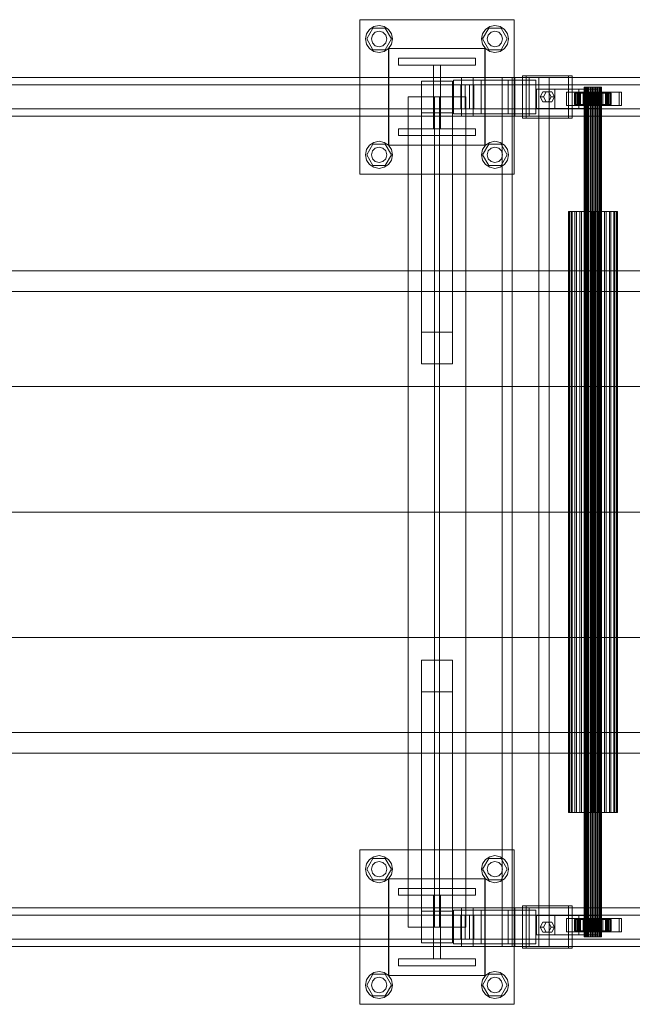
# Model space of a CAD drawing. Header units: millimetres. Extents: x -4738 to 65662, y -68080 to 6847.
# Tile 565 of 656: x 21173 to 21807, y -18510 to -17490. Entities that reach past the tile are written whole.
import ezdxf

# ---------------------------------------------------------------- set-up
doc = ezdxf.new("R2010")
doc.units = ezdxf.units.MM
doc.layers.add('superior_C02', color=7, linetype='Continuous', lineweight=0)

msp = doc.modelspace()

# ---------------------------------------------------------------- linework, layer by layer
at = {"layer": 'superior_C02'}
for p, q in [((21524.794, -17650), (21524.794, -17490)), ((21524.794, -17490), (21684.794, -17490)), ((21684.794, -17490), (21684.794, -17650)), ((21531.86, -17504.642), (21534.894, -17500.101)), ((21531.994, -17510), (21538.394, -17498.915)), ((21534.894, -17500.101), (21539.436, -17497.066)), ((21537.866, -17506), (21540.794, -17503.072)), ((21538.394, -17498.915), (21551.194, -17498.915)), ((21539.436, -17497.066), (21544.794, -17496)), ((21540.794, -17503.072), (21544.794, -17502)), ((21544.794, -17496), (21550.151, -17497.066)), ((21544.794, -17502), (21548.794, -17503.072)), ((21548.794, -17503.072), (21551.722, -17506)), ((21550.151, -17497.066), (21554.693, -17500.101)), ((21551.194, -17498.915), (21557.594, -17510)), ((21554.693, -17500.101), (21557.728, -17504.642)), ((21651.86, -17504.642), (21654.894, -17500.101)), ((21651.994, -17510), (21658.394, -17498.915)), ((21654.894, -17500.101), (21659.436, -17497.066)), ((21657.866, -17506), (21660.794, -17503.072)), ((21658.394, -17498.915), (21671.194, -17498.915)), ((21659.436, -17497.066), (21664.794, -17496)), ((21660.794, -17503.072), (21664.794, -17502)), ((21664.794, -17496), (21670.151, -17497.066)), ((21664.794, -17502), (21668.794, -17503.072)), ((21668.794, -17503.072), (21671.722, -17506)), ((21670.151, -17497.066), (21674.693, -17500.101)), ((21671.194, -17498.915), (21677.594, -17510)), ((21674.693, -17500.101), (21677.728, -17504.642)), ((21530.794, -17510), (21531.86, -17504.642)), ((21531.86, -17515.358), (21530.794, -17510)), ((21538.394, -17521.085), (21531.994, -17510)), ((21536.794, -17510), (21537.866, -17506)), ((21537.866, -17514), (21536.794, -17510)), ((21557.594, -17510), (21551.194, -17521.085)), ((21551.722, -17506), (21552.794, -17510)), ((21552.794, -17510), (21551.722, -17514)), ((21557.728, -17504.642), (21558.794, -17510)), ((21558.794, -17510), (21557.728, -17515.358)), ((21650.794, -17510), (21651.86, -17504.642)), ((21651.86, -17515.358), (21650.794, -17510)), ((21658.394, -17521.085), (21651.994, -17510)), ((21656.794, -17510), (21657.866, -17506)), ((21657.866, -17514), (21656.794, -17510)), ((21677.594, -17510), (21671.194, -17521.085)), ((21671.722, -17506), (21672.794, -17510)), ((21672.794, -17510), (21671.722, -17514)), ((21677.728, -17504.642), (21678.794, -17510)), ((21678.794, -17510), (21677.728, -17515.358)), ((21534.894, -17519.899), (21531.86, -17515.358)), ((21539.436, -17522.934), (21534.894, -17519.899)), ((21540.794, -17516.928), (21537.866, -17514)), ((21551.194, -17521.085), (21538.394, -17521.085)), ((21544.794, -17524), (21539.436, -17522.934)), ((21544.794, -17518), (21540.794, -17516.928)), ((21548.794, -17516.928), (21544.794, -17518)), ((21550.151, -17522.934), (21544.794, -17524)), ((21551.722, -17514), (21548.794, -17516.928)), ((21554.693, -17519.899), (21550.151, -17522.934)), ((21554.496, -17620), (21554.496, -17520)), ((21554.496, -17520), (21654.496, -17520)), ((21557.728, -17515.358), (21554.693, -17519.899)), ((21554.794, -17620), (21554.794, -17520)), ((21554.794, -17520), (21654.794, -17520)), ((21654.894, -17519.899), (21651.86, -17515.358)), ((21654.496, -17520), (21654.496, -17620)), ((21654.794, -17520), (21654.794, -17620)), ((21659.436, -17522.934), (21654.894, -17519.899)), ((21660.794, -17516.928), (21657.866, -17514)), ((21671.194, -17521.085), (21658.394, -17521.085)), ((21664.794, -17524), (21659.436, -17522.934)), ((21664.794, -17518), (21660.794, -17516.928)), ((21668.794, -17516.928), (21664.794, -17518)), ((21670.151, -17522.934), (21664.794, -17524)), ((21671.722, -17514), (21668.794, -17516.928)), ((21674.693, -17519.899), (21670.151, -17522.934)), ((21677.728, -17515.358), (21674.693, -17519.899)), ((21564.794, -17537), (21564.794, -17530)), ((21564.794, -17530), (21644.794, -17530)), ((21644.794, -17530), (21644.794, -17537)), ((21644.794, -17537), (21564.794, -17537)), ((21601.294, -17603), (21601.294, -17537)), ((21601.294, -17537), (21608.294, -17537)), ((21608.294, -17537), (21608.294, -17603)), ((21630.207, -17550), (20484.747, -17550)), ((20496.669, -17550), (21642.129, -17550)), ((21685.346, -17550), (20539.887, -17550)), ((20554.789, -17550), (21700.249, -17550)), ((21588.794, -17586.358), (21588.794, -17553.642)), ((21588.794, -17553.642), (21620.794, -17553.642)), ((21588.794, -17553.642), (21588.794, -17813.642)), ((21620.794, -17553.642), (21620.794, -17586.358)), ((21620.794, -17813.642), (21620.794, -17553.642)), ((21650.486, -17552.5), (21621.85, -17552.5)), ((21621.85, -17552.5), (21621.85, -17587.5)), ((21678.479, -17552.5), (21621.85, -17552.5)), ((21630.207, -17550), (21630.207, -17590)), ((21642.129, -17550), (21630.207, -17550)), ((22775.666, -17550), (21630.207, -17550)), ((21642.129, -17590), (21642.129, -17550)), ((21642.129, -17550), (22787.589, -17550)), ((21650.486, -17587.5), (21650.486, -17552.5)), ((21650.486, -17552.5), (21707.116, -17552.5)), ((21710.398, -17550), (21672.216, -17550)), ((21672.216, -17550), (21672.216, -18450)), ((21682.648, -17550), (21672.216, -17550)), ((21678.479, -17587.5), (21678.479, -17552.5)), ((21678.479, -17552.5), (21707.116, -17552.5)), ((21682.648, -18450), (21682.648, -17550)), ((21682.648, -17550), (21720.83, -17550)), ((21685.346, -17550), (21685.346, -17590)), ((21700.249, -17550), (21685.346, -17550)), ((22830.806, -17550), (21685.346, -17550)), ((21741.164, -17548), (21693.437, -17548)), ((21693.437, -17548), (21693.437, -17592)), ((21697.013, -17548), (21693.437, -17548)), ((21697.013, -17592), (21697.013, -17548)), ((21697.013, -17548), (21744.741, -17548)), ((21700.249, -17590), (21700.249, -17550)), ((21700.249, -17550), (22845.709, -17550)), ((21707.116, -17552.5), (21707.116, -17587.5)), ((21710.398, -18450), (21710.398, -17550)), ((21710.398, -17550), (21720.83, -17550)), ((21720.83, -17550), (21720.83, -18450)), ((21741.164, -17592), (21741.164, -17548)), ((21741.164, -17548), (21744.741, -17548)), ((21744.741, -17548), (21744.741, -17592)), ((21629.513, -17557.5), (20540.683, -17557.5)), ((20553.993, -17557.5), (21642.823, -17557.5)), ((21629.513, -17557.5), (21629.513, -17582.5)), ((21642.823, -17557.5), (21629.513, -17557.5)), ((21633.991, -17557.5), (21638.344, -17557.5)), ((21633.991, -17582.5), (21633.991, -17557.5)), ((22836.081, -17557.5), (21633.991, -17557.5)), ((21638.344, -17557.5), (21638.344, -17582.5)), ((21638.344, -17557.5), (22840.434, -17557.5)), ((21642.823, -17582.5), (21642.823, -17557.5)), ((21726.846, -17562), (21707.755, -17562)), ((21707.755, -17562), (21707.755, -17582)), ((21751.731, -17562), (21707.755, -17562)), ((21726.846, -17582), (21726.846, -17562)), ((21726.846, -17562), (21770.822, -17562)), ((21751.731, -17582), (21751.731, -17562)), ((21751.731, -17562), (21770.822, -17562)), ((21757.562, -17560), (21757.351, -17560)), ((21757.351, -17560), (21757.752, -17560)), ((21757.351, -18440), (21757.351, -17560)), ((21758.372, -17560), (21757.562, -17560)), ((21757.562, -18440), (21757.562, -17560)), ((21757.752, -17560), (21758.739, -17560)), ((21757.752, -18440), (21757.752, -17560)), ((21759.725, -17560), (21758.372, -17560)), ((21758.372, -18440), (21758.372, -17560)), ((21758.739, -17560), (21760.245, -17560)), ((21758.739, -18440), (21758.739, -17560)), ((21761.529, -17560), (21759.725, -17560)), ((21759.725, -18440), (21759.725, -17560)), ((21760.245, -17560), (21762.165, -17560)), ((21760.245, -18440), (21760.245, -17560)), ((21763.661, -17560), (21761.529, -17560)), ((21761.529, -18440), (21761.529, -17560)), ((21762.165, -17560), (21764.371, -17560)), ((21762.165, -18440), (21762.165, -17560)), ((21765.976, -17560), (21763.661, -17560)), ((21763.661, -18440), (21763.661, -17560)), ((21764.371, -17560), (21766.711, -17560)), ((21764.371, -18440), (21764.371, -17560)), ((21768.316, -17560), (21765.976, -17560)), ((21765.976, -18440), (21765.976, -17560)), ((21766.711, -17560), (21769.026, -17560)), ((21766.711, -18440), (21766.711, -17560)), ((21770.521, -17560), (21768.316, -17560)), ((21768.316, -18440), (21768.316, -17560)), ((21769.026, -17560), (21771.158, -17560)), ((21769.026, -18440), (21769.026, -17560)), ((21772.442, -17560), (21770.521, -17560)), ((21770.521, -18440), (21770.521, -17560)), ((21770.822, -17562), (21770.822, -17582)), ((21771.158, -17560), (21772.962, -17560)), ((21771.158, -18440), (21771.158, -17560)), ((21773.947, -17560), (21772.442, -17560)), ((21772.442, -18440), (21772.442, -17560)), ((21772.962, -17560), (21774.315, -17560)), ((21772.962, -18440), (21772.962, -17560)), ((21774.934, -17560), (21773.947, -17560)), ((21773.947, -18440), (21773.947, -17560)), ((21774.315, -17560), (21775.125, -17560)), ((21774.315, -18440), (21774.315, -17560)), ((21775.336, -17560), (21774.934, -17560)), ((21774.934, -17560), (21774.934, -18440)), ((21775.125, -17560), (21775.336, -17560)), ((21775.125, -18440), (21775.125, -17560)), ((21775.336, -18440), (21775.336, -17560)), ((21634.794, -17570), (21574.794, -17570)), ((21574.794, -17570), (21574.794, -18430)), ((21607.294, -17570), (21602.294, -17570)), ((21602.294, -17570), (21602.294, -18430)), ((21607.294, -18430), (21607.294, -17570)), ((21634.794, -18430), (21634.794, -17570)), ((21711.573, -17570), (21714.437, -17564.804)), ((21714.437, -17575.196), (21711.573, -17570)), ((21711.573, -17570), (21715.15, -17570)), ((21714.437, -17564.804), (21720.164, -17564.804)), ((21718.014, -17564.804), (21714.437, -17564.804)), ((21718.014, -17564.804), (21715.15, -17570)), ((21715.15, -17570), (21718.014, -17575.196)), ((21723.741, -17564.804), (21718.014, -17564.804)), ((21720.164, -17564.804), (21723.028, -17570)), ((21723.741, -17564.804), (21720.164, -17564.804)), ((21723.028, -17570), (21720.164, -17575.196)), ((21726.605, -17570), (21723.028, -17570)), ((21726.605, -17570), (21723.741, -17564.804)), ((21723.741, -17575.196), (21726.605, -17570)), ((21750.539, -17565), (21739.084, -17565)), ((21739.084, -17565), (21739.084, -17579)), ((21751.602, -17565), (21739.084, -17565)), ((21747.805, -17566), (21747.359, -17566)), ((21747.359, -17566), (21757.351, -17566)), ((21747.359, -17578), (21747.359, -17566)), ((21747.359, -17566), (21748.207, -17566)), ((21749.515, -17566), (21747.805, -17566)), ((21747.805, -17566), (21757.562, -17566)), ((21747.805, -17578), (21747.805, -17566)), ((21748.207, -17566), (21757.752, -17566)), ((21748.207, -17578), (21748.207, -17566)), ((21748.207, -17566), (21750.291, -17566)), ((21752.371, -17566), (21749.515, -17566)), ((21749.515, -17566), (21758.372, -17566)), ((21749.515, -17578), (21749.515, -17566)), ((21793.663, -17565), (21749.754, -17565)), ((21749.754, -17565), (21749.754, -17579)), ((21752.138, -17565), (21749.754, -17565)), ((21750.291, -17566), (21758.739, -17566)), ((21750.291, -17578), (21750.291, -17566)), ((21750.291, -17566), (21753.468, -17566)), ((21750.539, -17579), (21750.539, -17565)), ((21750.539, -17565), (21763.057, -17565)), ((21751.602, -17579), (21751.602, -17565)), ((21751.602, -17565), (21763.057, -17565)), ((21752.138, -17579), (21752.138, -17565)), ((21752.138, -17565), (21796.047, -17565)), ((21756.179, -17566), (21752.371, -17566)), ((21752.371, -17566), (21759.725, -17566)), ((21752.371, -17578), (21752.371, -17566)), ((21753.468, -17566), (21760.245, -17566)), ((21753.468, -17578), (21753.468, -17566)), ((21753.468, -17566), (21757.523, -17566)), ((21760.68, -17566), (21756.179, -17566)), ((21756.179, -17566), (21761.529, -17566)), ((21756.179, -17578), (21756.179, -17566)), ((21757.351, -17566), (21757.562, -17566)), ((21757.351, -17566), (21757.351, -17578)), ((21757.752, -17566), (21757.351, -17566)), ((21757.523, -17566), (21762.165, -17566)), ((21757.523, -17578), (21757.523, -17566)), ((21757.523, -17566), (21762.179, -17566)), ((21757.562, -17566), (21758.372, -17566)), ((21757.562, -17566), (21757.562, -17578)), ((21757.752, -17566), (21757.752, -17578)), ((21758.739, -17566), (21757.752, -17566)), ((21758.372, -17566), (21759.725, -17566)), ((21758.372, -17566), (21758.372, -17578)), ((21758.739, -17566), (21758.739, -17578)), ((21760.245, -17566), (21758.739, -17566)), ((21759.725, -17566), (21761.529, -17566)), ((21759.725, -17566), (21759.725, -17578)), ((21760.245, -17566), (21760.245, -17578)), ((21762.165, -17566), (21760.245, -17566)), ((21765.567, -17566), (21760.68, -17566)), ((21760.68, -17566), (21763.661, -17566)), ((21760.68, -17578), (21760.68, -17566)), ((21761.529, -17566), (21763.661, -17566)), ((21761.529, -17566), (21761.529, -17578)), ((21762.165, -17566), (21762.165, -17578)), ((21764.371, -17566), (21762.165, -17566)), ((21762.179, -17566), (21764.371, -17566)), ((21762.179, -17578), (21762.179, -17566)), ((21762.179, -17566), (21767.119, -17566)), ((21763.057, -17565), (21763.057, -17579)), ((21763.661, -17566), (21765.976, -17566)), ((21763.661, -17566), (21763.661, -17578)), ((21764.371, -17566), (21764.371, -17578)), ((21766.711, -17566), (21764.371, -17566)), ((21770.507, -17566), (21765.567, -17566)), ((21765.567, -17566), (21765.976, -17566)), ((21765.567, -17578), (21765.567, -17566)), ((21765.976, -17566), (21768.316, -17566)), ((21765.976, -17566), (21765.976, -17578)), ((21767.119, -17566), (21766.711, -17566)), ((21766.711, -17566), (21766.711, -17578)), ((21769.026, -17566), (21766.711, -17566)), ((21767.119, -17578), (21767.119, -17566)), ((21767.119, -17566), (21772.006, -17566)), ((21770.507, -17566), (21768.316, -17566)), ((21768.316, -17566), (21770.521, -17566)), ((21768.316, -17566), (21768.316, -17578)), ((21772.006, -17566), (21769.026, -17566)), ((21769.026, -17566), (21769.026, -17578)), ((21771.158, -17566), (21769.026, -17566)), ((21781.084, -17565), (21769.63, -17565)), ((21769.63, -17565), (21769.63, -17579)), ((21782.148, -17565), (21769.63, -17565)), ((21775.163, -17566), (21770.507, -17566)), ((21770.507, -17578), (21770.507, -17566)), ((21775.163, -17566), (21770.521, -17566)), ((21770.521, -17566), (21772.442, -17566)), ((21770.521, -17566), (21770.521, -17578)), ((21776.507, -17566), (21771.158, -17566)), ((21771.158, -17566), (21771.158, -17578)), ((21772.962, -17566), (21771.158, -17566)), ((21772.006, -17578), (21772.006, -17566)), ((21772.006, -17566), (21776.507, -17566)), ((21779.218, -17566), (21772.442, -17566)), ((21772.442, -17566), (21773.947, -17566)), ((21772.442, -17566), (21772.442, -17578)), ((21780.316, -17566), (21772.962, -17566)), ((21772.962, -17566), (21772.962, -17578)), ((21774.315, -17566), (21772.962, -17566)), ((21782.396, -17566), (21773.947, -17566)), ((21773.947, -17566), (21774.934, -17566)), ((21773.947, -17566), (21773.947, -17578)), ((21783.172, -17566), (21774.315, -17566)), ((21774.315, -17566), (21774.315, -17578)), ((21775.125, -17566), (21774.315, -17566)), ((21774.934, -17566), (21784.48, -17566)), ((21774.934, -17578), (21774.934, -17566)), ((21774.934, -17566), (21775.336, -17566)), ((21784.881, -17566), (21775.125, -17566)), ((21775.125, -17566), (21775.125, -17578)), ((21775.336, -17566), (21775.125, -17566)), ((21779.218, -17566), (21775.163, -17566)), ((21775.163, -17578), (21775.163, -17566)), ((21785.327, -17566), (21775.336, -17566)), ((21775.336, -17566), (21775.336, -17578)), ((21776.507, -17578), (21776.507, -17566)), ((21776.507, -17566), (21780.316, -17566)), ((21782.396, -17566), (21779.218, -17566)), ((21779.218, -17578), (21779.218, -17566)), ((21780.316, -17578), (21780.316, -17566)), ((21780.316, -17566), (21783.172, -17566)), ((21781.084, -17579), (21781.084, -17565)), ((21781.084, -17565), (21793.602, -17565)), ((21782.148, -17579), (21782.148, -17565)), ((21782.148, -17565), (21793.602, -17565)), ((21784.48, -17566), (21782.396, -17566)), ((21782.396, -17578), (21782.396, -17566)), ((21783.172, -17578), (21783.172, -17566)), ((21783.172, -17566), (21784.881, -17566)), ((21784.48, -17566), (21784.48, -17578)), ((21785.327, -17566), (21784.48, -17566)), ((21784.881, -17578), (21784.881, -17566)), ((21784.881, -17566), (21785.327, -17566)), ((21785.327, -17578), (21785.327, -17566)), ((21793.602, -17565), (21793.602, -17579)), ((21793.663, -17579), (21793.663, -17565)), ((21793.663, -17565), (21796.047, -17565)), ((21796.047, -17565), (21796.047, -17579)), ((20540.683, -17582.5), (21629.513, -17582.5)), ((20553.993, -17582.5), (21642.823, -17582.5)), ((21629.513, -17582.5), (21642.823, -17582.5)), ((21638.344, -17582.5), (21633.991, -17582.5)), ((21633.991, -17582.5), (22836.081, -17582.5)), ((21638.344, -17582.5), (22840.434, -17582.5)), ((21707.755, -17582), (21726.846, -17582)), ((21707.755, -17582), (21751.731, -17582)), ((21720.164, -17575.196), (21714.437, -17575.196)), ((21718.014, -17575.196), (21714.437, -17575.196)), ((21718.014, -17575.196), (21723.741, -17575.196)), ((21723.741, -17575.196), (21720.164, -17575.196)), ((21770.822, -17582), (21726.846, -17582)), ((21739.084, -17579), (21750.539, -17579)), ((21739.084, -17579), (21751.602, -17579)), ((21757.351, -17578), (21747.359, -17578)), ((21747.359, -17578), (21747.805, -17578)), ((21748.207, -17578), (21747.359, -17578)), ((21757.562, -17578), (21747.805, -17578)), ((21747.805, -17578), (21749.515, -17578)), ((21757.752, -17578), (21748.207, -17578)), ((21750.291, -17578), (21748.207, -17578)), ((21758.372, -17578), (21749.515, -17578)), ((21749.515, -17578), (21752.371, -17578)), ((21749.754, -17579), (21793.663, -17579)), ((21749.754, -17579), (21752.138, -17579)), ((21758.739, -17578), (21750.291, -17578)), ((21753.468, -17578), (21750.291, -17578)), ((21763.057, -17579), (21750.539, -17579)), ((21763.057, -17579), (21751.602, -17579)), ((21770.822, -17582), (21751.731, -17582)), ((21796.047, -17579), (21752.138, -17579)), ((21759.725, -17578), (21752.371, -17578)), ((21752.371, -17578), (21756.179, -17578)), ((21760.245, -17578), (21753.468, -17578)), ((21757.523, -17578), (21753.468, -17578)), ((21761.529, -17578), (21756.179, -17578)), ((21756.179, -17578), (21760.68, -17578)), ((21757.562, -17578), (21757.351, -17578)), ((21757.351, -17578), (21757.752, -17578)), ((21762.165, -17578), (21757.523, -17578)), ((21762.179, -17578), (21757.523, -17578)), ((21758.372, -17578), (21757.562, -17578)), ((21757.752, -17578), (21758.739, -17578)), ((21759.725, -17578), (21758.372, -17578)), ((21758.739, -17578), (21760.245, -17578)), ((21761.529, -17578), (21759.725, -17578)), ((21760.245, -17578), (21762.165, -17578)), ((21763.661, -17578), (21760.68, -17578)), ((21760.68, -17578), (21765.567, -17578)), ((21763.661, -17578), (21761.529, -17578)), ((21762.165, -17578), (21764.371, -17578)), ((21764.371, -17578), (21762.179, -17578)), ((21767.119, -17578), (21762.179, -17578)), ((21765.976, -17578), (21763.661, -17578)), ((21764.371, -17578), (21766.711, -17578)), ((21765.976, -17578), (21765.567, -17578)), ((21765.567, -17578), (21770.507, -17578)), ((21768.316, -17578), (21765.976, -17578)), ((21766.711, -17578), (21767.119, -17578)), ((21766.711, -17578), (21769.026, -17578)), ((21772.006, -17578), (21767.119, -17578)), ((21770.521, -17578), (21768.316, -17578)), ((21768.316, -17578), (21770.507, -17578)), ((21769.026, -17578), (21772.006, -17578)), ((21769.026, -17578), (21771.158, -17578)), ((21769.63, -17579), (21781.084, -17579)), ((21769.63, -17579), (21782.148, -17579)), ((21770.507, -17578), (21775.163, -17578)), ((21772.442, -17578), (21770.521, -17578)), ((21770.521, -17578), (21775.163, -17578)), ((21771.158, -17578), (21776.507, -17578)), ((21771.158, -17578), (21772.962, -17578)), ((21776.507, -17578), (21772.006, -17578)), ((21773.947, -17578), (21772.442, -17578)), ((21772.442, -17578), (21779.218, -17578)), ((21772.962, -17578), (21780.316, -17578)), ((21772.962, -17578), (21774.315, -17578)), ((21774.934, -17578), (21773.947, -17578)), ((21773.947, -17578), (21782.396, -17578)), ((21774.315, -17578), (21783.172, -17578)), ((21774.315, -17578), (21775.125, -17578)), ((21784.48, -17578), (21774.934, -17578)), ((21775.336, -17578), (21774.934, -17578)), ((21775.125, -17578), (21784.881, -17578)), ((21775.125, -17578), (21775.336, -17578)), ((21775.163, -17578), (21779.218, -17578)), ((21775.336, -17578), (21785.327, -17578)), ((21780.316, -17578), (21776.507, -17578)), ((21779.218, -17578), (21782.396, -17578)), ((21783.172, -17578), (21780.316, -17578)), ((21793.602, -17579), (21781.084, -17579)), ((21793.602, -17579), (21782.148, -17579)), ((21782.396, -17578), (21784.48, -17578)), ((21784.881, -17578), (21783.172, -17578)), ((21784.48, -17578), (21785.327, -17578)), ((21785.327, -17578), (21784.881, -17578)), ((21796.047, -17579), (21793.663, -17579)), ((20484.747, -17590), (21630.207, -17590)), ((20496.669, -17590), (21642.129, -17590)), ((20539.887, -17590), (21685.346, -17590)), ((20554.789, -17590), (21700.249, -17590)), ((21620.794, -17586.358), (21588.794, -17586.358)), ((21588.794, -17586.358), (21588.794, -17846.358)), ((21620.794, -17586.358), (21620.794, -17846.358)), ((21621.85, -17587.5), (21650.486, -17587.5)), ((21678.479, -17587.5), (21621.85, -17587.5)), ((21630.207, -17590), (21642.129, -17590)), ((21630.207, -17590), (22775.666, -17590)), ((21642.129, -17590), (22787.589, -17590)), ((21707.116, -17587.5), (21650.486, -17587.5)), ((21707.116, -17587.5), (21678.479, -17587.5)), ((21685.346, -17590), (21700.249, -17590)), ((21685.346, -17590), (22830.806, -17590)), ((21693.437, -17592), (21741.164, -17592)), ((21693.437, -17592), (21697.013, -17592)), ((21744.741, -17592), (21697.013, -17592)), ((21700.249, -17590), (22845.709, -17590)), ((21744.741, -17592), (21741.164, -17592)), ((21564.794, -17610), (21564.794, -17603)), ((21564.794, -17603), (21644.794, -17603)), ((21608.294, -17603), (21601.294, -17603)), ((21644.794, -17603), (21644.794, -17610)), ((21644.794, -17610), (21564.794, -17610)), ((21530.794, -17630), (21531.86, -17624.642)), ((21531.86, -17624.642), (21534.894, -17620.101)), ((21531.994, -17630), (21538.394, -17618.915)), ((21534.894, -17620.101), (21539.436, -17617.066)), ((21537.866, -17626), (21540.794, -17623.072)), ((21538.394, -17618.915), (21551.194, -17618.915)), ((21539.436, -17617.066), (21544.794, -17616)), ((21540.794, -17623.072), (21544.794, -17622)), ((21544.794, -17616), (21550.151, -17617.066)), ((21544.794, -17622), (21548.794, -17623.072)), ((21548.794, -17623.072), (21551.722, -17626)), ((21550.151, -17617.066), (21554.693, -17620.101)), ((21551.194, -17618.915), (21557.594, -17630)), ((21654.496, -17620), (21554.496, -17620)), ((21554.693, -17620.101), (21557.728, -17624.642)), ((21654.794, -17620), (21554.794, -17620)), ((21557.728, -17624.642), (21558.794, -17630)), ((21650.794, -17630), (21651.86, -17624.642)), ((21651.86, -17624.642), (21654.894, -17620.101)), ((21651.994, -17630), (21658.394, -17618.915)), ((21654.894, -17620.101), (21659.436, -17617.066)), ((21657.866, -17626), (21660.794, -17623.072)), ((21658.394, -17618.915), (21671.194, -17618.915)), ((21659.436, -17617.066), (21664.794, -17616)), ((21660.794, -17623.072), (21664.794, -17622)), ((21664.794, -17616), (21670.151, -17617.066)), ((21664.794, -17622), (21668.794, -17623.072)), ((21668.794, -17623.072), (21671.722, -17626)), ((21670.151, -17617.066), (21674.693, -17620.101)), ((21671.194, -17618.915), (21677.594, -17630)), ((21674.693, -17620.101), (21677.728, -17624.642)), ((21677.728, -17624.642), (21678.794, -17630)), ((21531.86, -17635.358), (21530.794, -17630)), ((21534.894, -17639.899), (21531.86, -17635.358)), ((21538.394, -17641.085), (21531.994, -17630)), ((21536.794, -17630), (21537.866, -17626)), ((21537.866, -17634), (21536.794, -17630)), ((21540.794, -17636.928), (21537.866, -17634)), ((21551.722, -17634), (21548.794, -17636.928)), ((21557.594, -17630), (21551.194, -17641.085)), ((21551.722, -17626), (21552.794, -17630)), ((21552.794, -17630), (21551.722, -17634)), ((21557.728, -17635.358), (21554.693, -17639.899)), ((21558.794, -17630), (21557.728, -17635.358)), ((21651.86, -17635.358), (21650.794, -17630)), ((21654.894, -17639.899), (21651.86, -17635.358)), ((21658.394, -17641.085), (21651.994, -17630)), ((21656.794, -17630), (21657.866, -17626)), ((21657.866, -17634), (21656.794, -17630)), ((21660.794, -17636.928), (21657.866, -17634)), ((21671.722, -17634), (21668.794, -17636.928)), ((21677.594, -17630), (21671.194, -17641.085)), ((21671.722, -17626), (21672.794, -17630)), ((21672.794, -17630), (21671.722, -17634)), ((21677.728, -17635.358), (21674.693, -17639.899)), ((21678.794, -17630), (21677.728, -17635.358)), ((21539.436, -17642.934), (21534.894, -17639.899)), ((21551.194, -17641.085), (21538.394, -17641.085)), ((21544.794, -17644), (21539.436, -17642.934)), ((21544.794, -17638), (21540.794, -17636.928)), ((21548.794, -17636.928), (21544.794, -17638)), ((21550.151, -17642.934), (21544.794, -17644)), ((21554.693, -17639.899), (21550.151, -17642.934)), ((21659.436, -17642.934), (21654.894, -17639.899)), ((21671.194, -17641.085), (21658.394, -17641.085)), ((21664.794, -17644), (21659.436, -17642.934)), ((21664.794, -17638), (21660.794, -17636.928)), ((21668.794, -17636.928), (21664.794, -17638)), ((21670.151, -17642.934), (21664.794, -17644)), ((21674.693, -17639.899), (21670.151, -17642.934)), ((21684.794, -17650), (21524.794, -17650)), ((21741.561, -17688.85), (21740.965, -17688.85)), ((21740.965, -17688.85), (21742.098, -17688.85)), ((21740.965, -18311.15), (21740.965, -17688.85)), ((21743.846, -17688.85), (21741.561, -17688.85)), ((21741.561, -18311.15), (21741.561, -17688.85)), ((21742.098, -17688.85), (21744.883, -17688.85)), ((21742.098, -18311.15), (21742.098, -17688.85)), ((21747.664, -17688.85), (21743.846, -17688.85)), ((21743.846, -18311.15), (21743.846, -17688.85)), ((21744.883, -17688.85), (21749.131, -17688.85)), ((21744.883, -18311.15), (21744.883, -17688.85)), ((21752.756, -17688.85), (21747.664, -17688.85)), ((21747.664, -18311.15), (21747.664, -17688.85)), ((21749.131, -17688.85), (21754.552, -17688.85)), ((21749.131, -18311.15), (21749.131, -17688.85)), ((21758.773, -17688.85), (21752.756, -17688.85)), ((21752.756, -18311.15), (21752.756, -17688.85)), ((21754.552, -17688.85), (21760.777, -17688.85)), ((21754.552, -18311.15), (21754.552, -17688.85)), ((21765.306, -17688.85), (21758.773, -17688.85)), ((21758.773, -18311.15), (21758.773, -17688.85)), ((21760.777, -17688.85), (21767.381, -17688.85)), ((21760.777, -18311.15), (21760.777, -17688.85)), ((21771.91, -17688.85), (21765.306, -17688.85)), ((21765.306, -18311.15), (21765.306, -17688.85)), ((21767.381, -17688.85), (21773.914, -17688.85)), ((21767.381, -18311.15), (21767.381, -17688.85)), ((21778.134, -17688.85), (21771.91, -17688.85)), ((21771.91, -18311.15), (21771.91, -17688.85)), ((21773.914, -17688.85), (21779.931, -17688.85)), ((21773.914, -18311.15), (21773.914, -17688.85)), ((21783.555, -17688.85), (21778.134, -17688.85)), ((21778.134, -18311.15), (21778.134, -17688.85)), ((21779.931, -17688.85), (21785.022, -17688.85)), ((21779.931, -18311.15), (21779.931, -17688.85)), ((21787.803, -17688.85), (21783.555, -17688.85)), ((21783.555, -18311.15), (21783.555, -17688.85)), ((21785.022, -17688.85), (21788.841, -17688.85)), ((21785.022, -18311.15), (21785.022, -17688.85)), ((21790.589, -17688.85), (21787.803, -17688.85)), ((21787.803, -18311.15), (21787.803, -17688.85)), ((21788.841, -17688.85), (21791.126, -17688.85)), ((21788.841, -18311.15), (21788.841, -17688.85)), ((21791.722, -17688.85), (21790.589, -17688.85)), ((21790.589, -17688.85), (21790.589, -18311.15)), ((21791.126, -17688.85), (21791.722, -17688.85)), ((21791.126, -18311.15), (21791.126, -17688.85)), ((21791.722, -18311.15), (21791.722, -17688.85)), ((15575.415, -17750), (24634.01, -17750)), ((24635.508, -17750), (15576.913, -17750)), ((21032.6, -17771.702), (21968.557, -17771.702)), ((21970.336, -17771.702), (21034.379, -17771.702)), ((21620.794, -17813.642), (21588.794, -17813.642)), ((21588.794, -17813.642), (21588.794, -17846.358)), ((21620.794, -17846.358), (21620.794, -17813.642)), ((21588.794, -17846.358), (21620.794, -17846.358)), ((21053.003, -17870), (21988.96, -17870)), ((21990.738, -17870), (21054.781, -17870)), ((21053.003, -18000), (21988.96, -18000)), ((21990.738, -18000), (21054.781, -18000)), ((21053.003, -18130), (21988.96, -18130)), ((21990.738, -18130), (21054.781, -18130)), ((21620.794, -18153.642), (21588.794, -18153.642)), ((21588.794, -18153.642), (21588.794, -18186.358)), ((21588.794, -18413.642), (21588.794, -18153.642)), ((21620.794, -18186.358), (21620.794, -18153.642)), ((21620.794, -18413.642), (21620.794, -18153.642)), ((21588.794, -18186.358), (21620.794, -18186.358)), ((21588.794, -18186.358), (21588.794, -18446.358)), ((21620.794, -18446.358), (21620.794, -18186.358)), ((21968.557, -18228.298), (21032.6, -18228.298)), ((21034.379, -18228.298), (21970.336, -18228.298)), ((24634.01, -18250), (15575.415, -18250)), ((15576.913, -18250), (24635.508, -18250)), ((21742.098, -18311.15), (21740.965, -18311.15)), ((21740.965, -18311.15), (21741.561, -18311.15)), ((21741.561, -18311.15), (21743.846, -18311.15)), ((21744.883, -18311.15), (21742.098, -18311.15)), ((21743.846, -18311.15), (21747.664, -18311.15)), ((21749.131, -18311.15), (21744.883, -18311.15)), ((21747.664, -18311.15), (21752.756, -18311.15)), ((21754.552, -18311.15), (21749.131, -18311.15)), ((21752.756, -18311.15), (21758.773, -18311.15)), ((21760.777, -18311.15), (21754.552, -18311.15)), ((21758.773, -18311.15), (21765.306, -18311.15)), ((21767.381, -18311.15), (21760.777, -18311.15)), ((21765.306, -18311.15), (21771.91, -18311.15)), ((21773.914, -18311.15), (21767.381, -18311.15)), ((21771.91, -18311.15), (21778.134, -18311.15)), ((21779.931, -18311.15), (21773.914, -18311.15)), ((21778.134, -18311.15), (21783.555, -18311.15)), ((21785.022, -18311.15), (21779.931, -18311.15)), ((21783.555, -18311.15), (21787.803, -18311.15)), ((21788.841, -18311.15), (21785.022, -18311.15)), ((21787.803, -18311.15), (21790.589, -18311.15)), ((21791.126, -18311.15), (21788.841, -18311.15)), ((21790.589, -18311.15), (21791.722, -18311.15)), ((21791.722, -18311.15), (21791.126, -18311.15)), ((21524.794, -18510), (21524.794, -18350)), ((21524.794, -18350), (21684.794, -18350)), ((21531.994, -18370), (21538.394, -18358.915)), ((21534.894, -18360.101), (21539.436, -18357.066)), ((21538.394, -18358.915), (21551.194, -18358.915)), ((21539.436, -18357.066), (21544.794, -18356)), ((21544.794, -18356), (21550.151, -18357.066)), ((21550.151, -18357.066), (21554.693, -18360.101)), ((21551.194, -18358.915), (21557.594, -18370)), ((21651.994, -18370), (21658.394, -18358.915)), ((21654.894, -18360.101), (21659.436, -18357.066)), ((21658.394, -18358.915), (21671.194, -18358.915)), ((21659.436, -18357.066), (21664.794, -18356)), ((21664.794, -18356), (21670.151, -18357.066)), ((21670.151, -18357.066), (21674.693, -18360.101)), ((21671.194, -18358.915), (21677.594, -18370)), ((21684.794, -18350), (21684.794, -18510)), ((21530.794, -18370), (21531.86, -18364.642)), ((21531.86, -18375.358), (21530.794, -18370)), ((21531.86, -18364.642), (21534.894, -18360.101)), ((21538.394, -18381.085), (21531.994, -18370)), ((21536.794, -18370), (21537.866, -18366)), ((21537.866, -18374), (21536.794, -18370)), ((21537.866, -18366), (21540.794, -18363.072)), ((21540.794, -18363.072), (21544.794, -18362)), ((21544.794, -18362), (21548.794, -18363.072)), ((21548.794, -18363.072), (21551.722, -18366)), ((21557.594, -18370), (21551.194, -18381.085)), ((21551.722, -18366), (21552.794, -18370)), ((21552.794, -18370), (21551.722, -18374)), ((21554.693, -18360.101), (21557.728, -18364.642)), ((21557.728, -18364.642), (21558.794, -18370)), ((21558.794, -18370), (21557.728, -18375.358)), ((21650.794, -18370), (21651.86, -18364.642)), ((21651.86, -18375.358), (21650.794, -18370)), ((21651.86, -18364.642), (21654.894, -18360.101)), ((21658.394, -18381.085), (21651.994, -18370)), ((21656.794, -18370), (21657.866, -18366)), ((21657.866, -18374), (21656.794, -18370)), ((21657.866, -18366), (21660.794, -18363.072)), ((21660.794, -18363.072), (21664.794, -18362)), ((21664.794, -18362), (21668.794, -18363.072)), ((21668.794, -18363.072), (21671.722, -18366)), ((21677.594, -18370), (21671.194, -18381.085)), ((21671.722, -18366), (21672.794, -18370)), ((21672.794, -18370), (21671.722, -18374)), ((21674.693, -18360.101), (21677.728, -18364.642)), ((21677.728, -18364.642), (21678.794, -18370)), ((21678.794, -18370), (21677.728, -18375.358)), ((21534.894, -18379.899), (21531.86, -18375.358)), ((21539.436, -18382.934), (21534.894, -18379.899)), ((21540.794, -18376.928), (21537.866, -18374)), ((21544.794, -18378), (21540.794, -18376.928)), ((21548.794, -18376.928), (21544.794, -18378)), ((21551.722, -18374), (21548.794, -18376.928)), ((21554.693, -18379.899), (21550.151, -18382.934)), ((21554.496, -18480), (21554.496, -18380)), ((21554.496, -18380), (21654.496, -18380)), ((21557.728, -18375.358), (21554.693, -18379.899)), ((21554.794, -18480), (21554.794, -18380)), ((21554.794, -18380), (21654.794, -18380)), ((21654.894, -18379.899), (21651.86, -18375.358)), ((21654.496, -18380), (21654.496, -18480)), ((21654.794, -18380), (21654.794, -18480)), ((21659.436, -18382.934), (21654.894, -18379.899)), ((21660.794, -18376.928), (21657.866, -18374)), ((21664.794, -18378), (21660.794, -18376.928)), ((21668.794, -18376.928), (21664.794, -18378)), ((21671.722, -18374), (21668.794, -18376.928)), ((21674.693, -18379.899), (21670.151, -18382.934)), ((21677.728, -18375.358), (21674.693, -18379.899)), ((21551.194, -18381.085), (21538.394, -18381.085)), ((21544.794, -18384), (21539.436, -18382.934)), ((21550.151, -18382.934), (21544.794, -18384)), ((21564.794, -18397), (21564.794, -18390)), ((21564.794, -18390), (21644.794, -18390)), ((21644.794, -18390), (21644.794, -18397)), ((21671.194, -18381.085), (21658.394, -18381.085)), ((21664.794, -18384), (21659.436, -18382.934)), ((21670.151, -18382.934), (21664.794, -18384)), ((21644.794, -18397), (21564.794, -18397)), ((21601.294, -18463), (21601.294, -18397)), ((21601.294, -18397), (21608.294, -18397)), ((21608.294, -18397), (21608.294, -18463)), ((21630.207, -18410), (20484.747, -18410)), ((20496.669, -18410), (21642.129, -18410)), ((21685.346, -18410), (20539.887, -18410)), ((20554.789, -18410), (21700.249, -18410)), ((21630.207, -18410), (21630.207, -18450)), ((21642.129, -18410), (21630.207, -18410)), ((22775.666, -18410), (21630.207, -18410)), ((21642.129, -18450), (21642.129, -18410)), ((21642.129, -18410), (22787.589, -18410)), ((21685.346, -18410), (21685.346, -18450)), ((21700.249, -18410), (21685.346, -18410)), ((22830.806, -18410), (21685.346, -18410)), ((21741.164, -18408), (21693.437, -18408)), ((21693.437, -18408), (21693.437, -18452)), ((21697.013, -18408), (21693.437, -18408)), ((21697.013, -18452), (21697.013, -18408)), ((21697.013, -18408), (21744.741, -18408)), ((21700.249, -18450), (21700.249, -18410)), ((21700.249, -18410), (22845.709, -18410)), ((21741.164, -18452), (21741.164, -18408)), ((21741.164, -18408), (21744.741, -18408)), ((21744.741, -18408), (21744.741, -18452)), ((21629.513, -18417.5), (20540.683, -18417.5)), ((20553.993, -18417.5), (21642.823, -18417.5)), ((21588.794, -18446.358), (21588.794, -18413.642)), ((21588.794, -18413.642), (21620.794, -18413.642)), ((21620.794, -18413.642), (21620.794, -18446.358)), ((21650.486, -18412.5), (21621.85, -18412.5)), ((21621.85, -18412.5), (21621.85, -18447.5)), ((21678.479, -18412.5), (21621.85, -18412.5)), ((21629.513, -18417.5), (21629.513, -18442.5)), ((21642.823, -18417.5), (21629.513, -18417.5)), ((21633.991, -18417.5), (21638.344, -18417.5)), ((21633.991, -18442.5), (21633.991, -18417.5)), ((22836.081, -18417.5), (21633.991, -18417.5)), ((21638.344, -18417.5), (21638.344, -18442.5)), ((21638.344, -18417.5), (22840.434, -18417.5)), ((21642.823, -18442.5), (21642.823, -18417.5)), ((21650.486, -18447.5), (21650.486, -18412.5)), ((21650.486, -18412.5), (21707.116, -18412.5)), ((21678.479, -18447.5), (21678.479, -18412.5)), ((21678.479, -18412.5), (21707.116, -18412.5)), ((21707.116, -18412.5), (21707.116, -18447.5)), ((21726.846, -18418), (21707.755, -18418)), ((21707.755, -18418), (21707.755, -18438)), ((21751.731, -18418), (21707.755, -18418)), ((21726.846, -18438), (21726.846, -18418)), ((21726.846, -18418), (21770.822, -18418)), ((21750.539, -18421), (21739.084, -18421)), ((21739.084, -18421), (21739.084, -18435)), ((21751.602, -18421), (21739.084, -18421)), ((21793.663, -18421), (21749.754, -18421)), ((21749.754, -18421), (21749.754, -18435)), ((21752.138, -18421), (21749.754, -18421)), ((21750.539, -18435), (21750.539, -18421)), ((21750.539, -18421), (21763.057, -18421)), ((21751.602, -18435), (21751.602, -18421)), ((21751.602, -18421), (21763.057, -18421)), ((21751.731, -18438), (21751.731, -18418)), ((21751.731, -18418), (21770.822, -18418)), ((21752.138, -18435), (21752.138, -18421)), ((21752.138, -18421), (21796.047, -18421)), ((21763.057, -18421), (21763.057, -18435)), ((21781.084, -18421), (21769.63, -18421)), ((21769.63, -18421), (21769.63, -18435)), ((21782.148, -18421), (21769.63, -18421)), ((21770.822, -18418), (21770.822, -18438)), ((21781.084, -18435), (21781.084, -18421)), ((21781.084, -18421), (21793.602, -18421)), ((21782.148, -18435), (21782.148, -18421)), ((21782.148, -18421), (21793.602, -18421)), ((21793.602, -18421), (21793.602, -18435)), ((21793.663, -18435), (21793.663, -18421)), ((21793.663, -18421), (21796.047, -18421)), ((21796.047, -18421), (21796.047, -18435)), ((21634.794, -18430), (21574.794, -18430)), ((21607.294, -18430), (21602.294, -18430)), ((21711.573, -18430), (21714.437, -18424.804)), ((21714.437, -18435.196), (21711.573, -18430)), ((21711.573, -18430), (21715.15, -18430)), ((21714.437, -18424.804), (21720.164, -18424.804)), ((21718.014, -18424.804), (21714.437, -18424.804)), ((21718.014, -18424.804), (21715.15, -18430)), ((21715.15, -18430), (21718.014, -18435.196)), ((21723.741, -18424.804), (21718.014, -18424.804)), ((21720.164, -18424.804), (21723.028, -18430)), ((21723.741, -18424.804), (21720.164, -18424.804)), ((21723.028, -18430), (21720.164, -18435.196)), ((21726.605, -18430), (21723.028, -18430)), ((21726.605, -18430), (21723.741, -18424.804)), ((21723.741, -18435.196), (21726.605, -18430)), ((21747.805, -18422), (21747.359, -18422)), ((21747.359, -18422), (21757.351, -18422)), ((21747.359, -18434), (21747.359, -18422)), ((21747.359, -18422), (21748.207, -18422)), ((21749.515, -18422), (21747.805, -18422)), ((21747.805, -18422), (21757.562, -18422)), ((21747.805, -18434), (21747.805, -18422)), ((21748.207, -18422), (21757.752, -18422)), ((21748.207, -18434), (21748.207, -18422)), ((21748.207, -18422), (21750.291, -18422)), ((21752.371, -18422), (21749.515, -18422)), ((21749.515, -18422), (21758.372, -18422)), ((21749.515, -18434), (21749.515, -18422)), ((21750.291, -18422), (21758.739, -18422)), ((21750.291, -18434), (21750.291, -18422)), ((21750.291, -18422), (21753.468, -18422)), ((21756.179, -18422), (21752.371, -18422)), ((21752.371, -18422), (21759.725, -18422)), ((21752.371, -18434), (21752.371, -18422)), ((21753.468, -18422), (21760.245, -18422)), ((21753.468, -18434), (21753.468, -18422)), ((21753.468, -18422), (21757.523, -18422)), ((21760.68, -18422), (21756.179, -18422)), ((21756.179, -18422), (21761.529, -18422)), ((21756.179, -18434), (21756.179, -18422)), ((21757.351, -18422), (21757.562, -18422)), ((21757.351, -18422), (21757.351, -18434)), ((21757.752, -18422), (21757.351, -18422)), ((21757.523, -18422), (21762.165, -18422)), ((21757.523, -18434), (21757.523, -18422)), ((21757.523, -18422), (21762.179, -18422)), ((21757.562, -18422), (21758.372, -18422)), ((21757.562, -18422), (21757.562, -18434)), ((21757.752, -18422), (21757.752, -18434)), ((21758.739, -18422), (21757.752, -18422)), ((21758.372, -18422), (21759.725, -18422)), ((21758.372, -18422), (21758.372, -18434)), ((21758.739, -18422), (21758.739, -18434)), ((21760.245, -18422), (21758.739, -18422)), ((21759.725, -18422), (21761.529, -18422)), ((21759.725, -18422), (21759.725, -18434)), ((21760.245, -18422), (21760.245, -18434)), ((21762.165, -18422), (21760.245, -18422)), ((21765.567, -18422), (21760.68, -18422)), ((21760.68, -18422), (21763.661, -18422)), ((21760.68, -18434), (21760.68, -18422)), ((21761.529, -18422), (21763.661, -18422)), ((21761.529, -18422), (21761.529, -18434)), ((21762.165, -18422), (21762.165, -18434)), ((21764.371, -18422), (21762.165, -18422)), ((21762.179, -18422), (21764.371, -18422)), ((21762.179, -18434), (21762.179, -18422)), ((21762.179, -18422), (21767.119, -18422)), ((21763.661, -18422), (21765.976, -18422)), ((21763.661, -18422), (21763.661, -18434)), ((21764.371, -18422), (21764.371, -18434)), ((21766.711, -18422), (21764.371, -18422)), ((21770.507, -18422), (21765.567, -18422)), ((21765.567, -18422), (21765.976, -18422)), ((21765.567, -18434), (21765.567, -18422)), ((21765.976, -18422), (21768.316, -18422)), ((21765.976, -18422), (21765.976, -18434)), ((21767.119, -18422), (21766.711, -18422)), ((21766.711, -18422), (21766.711, -18434)), ((21769.026, -18422), (21766.711, -18422)), ((21767.119, -18434), (21767.119, -18422)), ((21767.119, -18422), (21772.006, -18422)), ((21770.507, -18422), (21768.316, -18422)), ((21768.316, -18422), (21770.521, -18422)), ((21768.316, -18422), (21768.316, -18434)), ((21772.006, -18422), (21769.026, -18422)), ((21769.026, -18422), (21769.026, -18434)), ((21771.158, -18422), (21769.026, -18422)), ((21775.163, -18422), (21770.507, -18422)), ((21770.507, -18434), (21770.507, -18422)), ((21775.163, -18422), (21770.521, -18422)), ((21770.521, -18422), (21772.442, -18422)), ((21770.521, -18422), (21770.521, -18434)), ((21776.507, -18422), (21771.158, -18422)), ((21771.158, -18422), (21771.158, -18434)), ((21772.962, -18422), (21771.158, -18422)), ((21772.006, -18434), (21772.006, -18422)), ((21772.006, -18422), (21776.507, -18422)), ((21779.218, -18422), (21772.442, -18422)), ((21772.442, -18422), (21773.947, -18422)), ((21772.442, -18422), (21772.442, -18434)), ((21780.316, -18422), (21772.962, -18422)), ((21772.962, -18422), (21772.962, -18434)), ((21774.315, -18422), (21772.962, -18422)), ((21782.396, -18422), (21773.947, -18422)), ((21773.947, -18422), (21774.934, -18422)), ((21773.947, -18422), (21773.947, -18434)), ((21783.172, -18422), (21774.315, -18422)), ((21774.315, -18422), (21774.315, -18434)), ((21775.125, -18422), (21774.315, -18422)), ((21774.934, -18422), (21784.48, -18422)), ((21774.934, -18434), (21774.934, -18422)), ((21774.934, -18422), (21775.336, -18422)), ((21784.881, -18422), (21775.125, -18422)), ((21775.125, -18422), (21775.125, -18434)), ((21775.336, -18422), (21775.125, -18422)), ((21779.218, -18422), (21775.163, -18422)), ((21775.163, -18434), (21775.163, -18422)), ((21785.327, -18422), (21775.336, -18422)), ((21775.336, -18422), (21775.336, -18434)), ((21776.507, -18434), (21776.507, -18422)), ((21776.507, -18422), (21780.316, -18422)), ((21782.396, -18422), (21779.218, -18422)), ((21779.218, -18434), (21779.218, -18422)), ((21780.316, -18434), (21780.316, -18422)), ((21780.316, -18422), (21783.172, -18422)), ((21784.48, -18422), (21782.396, -18422)), ((21782.396, -18434), (21782.396, -18422)), ((21783.172, -18434), (21783.172, -18422)), ((21783.172, -18422), (21784.881, -18422)), ((21784.48, -18422), (21784.48, -18434)), ((21785.327, -18422), (21784.48, -18422)), ((21784.881, -18434), (21784.881, -18422)), ((21784.881, -18422), (21785.327, -18422)), ((21785.327, -18434), (21785.327, -18422)), ((21707.755, -18438), (21726.846, -18438)), ((21707.755, -18438), (21751.731, -18438)), ((21720.164, -18435.196), (21714.437, -18435.196)), ((21718.014, -18435.196), (21714.437, -18435.196)), ((21718.014, -18435.196), (21723.741, -18435.196)), ((21723.741, -18435.196), (21720.164, -18435.196)), ((21770.822, -18438), (21726.846, -18438)), ((21739.084, -18435), (21750.539, -18435)), ((21739.084, -18435), (21751.602, -18435)), ((21757.351, -18434), (21747.359, -18434)), ((21747.359, -18434), (21747.805, -18434)), ((21748.207, -18434), (21747.359, -18434)), ((21757.562, -18434), (21747.805, -18434)), ((21747.805, -18434), (21749.515, -18434)), ((21757.752, -18434), (21748.207, -18434)), ((21750.291, -18434), (21748.207, -18434)), ((21758.372, -18434), (21749.515, -18434)), ((21749.515, -18434), (21752.371, -18434)), ((21749.754, -18435), (21793.663, -18435)), ((21749.754, -18435), (21752.138, -18435)), ((21758.739, -18434), (21750.291, -18434)), ((21753.468, -18434), (21750.291, -18434)), ((21763.057, -18435), (21750.539, -18435)), ((21763.057, -18435), (21751.602, -18435)), ((21770.822, -18438), (21751.731, -18438)), ((21796.047, -18435), (21752.138, -18435)), ((21759.725, -18434), (21752.371, -18434)), ((21752.371, -18434), (21756.179, -18434)), ((21760.245, -18434), (21753.468, -18434)), ((21757.523, -18434), (21753.468, -18434)), ((21761.529, -18434), (21756.179, -18434)), ((21756.179, -18434), (21760.68, -18434)), ((21757.562, -18434), (21757.351, -18434)), ((21757.351, -18434), (21757.752, -18434)), ((21757.752, -18440), (21757.351, -18440)), ((21757.351, -18440), (21757.562, -18440)), ((21762.165, -18434), (21757.523, -18434)), ((21762.179, -18434), (21757.523, -18434)), ((21758.372, -18434), (21757.562, -18434)), ((21757.562, -18440), (21758.372, -18440)), ((21757.752, -18434), (21758.739, -18434)), ((21758.739, -18440), (21757.752, -18440)), ((21759.725, -18434), (21758.372, -18434)), ((21758.372, -18440), (21759.725, -18440)), ((21758.739, -18434), (21760.245, -18434)), ((21760.245, -18440), (21758.739, -18440)), ((21761.529, -18434), (21759.725, -18434)), ((21759.725, -18440), (21761.529, -18440)), ((21760.245, -18434), (21762.165, -18434)), ((21762.165, -18440), (21760.245, -18440)), ((21763.661, -18434), (21760.68, -18434)), ((21760.68, -18434), (21765.567, -18434)), ((21763.661, -18434), (21761.529, -18434)), ((21761.529, -18440), (21763.661, -18440)), ((21762.165, -18434), (21764.371, -18434)), ((21764.371, -18440), (21762.165, -18440)), ((21764.371, -18434), (21762.179, -18434)), ((21767.119, -18434), (21762.179, -18434)), ((21765.976, -18434), (21763.661, -18434)), ((21763.661, -18440), (21765.976, -18440)), ((21764.371, -18434), (21766.711, -18434)), ((21766.711, -18440), (21764.371, -18440)), ((21765.976, -18434), (21765.567, -18434)), ((21765.567, -18434), (21770.507, -18434)), ((21768.316, -18434), (21765.976, -18434)), ((21765.976, -18440), (21768.316, -18440)), ((21766.711, -18434), (21767.119, -18434)), ((21766.711, -18434), (21769.026, -18434)), ((21769.026, -18440), (21766.711, -18440)), ((21772.006, -18434), (21767.119, -18434)), ((21770.521, -18434), (21768.316, -18434)), ((21768.316, -18434), (21770.507, -18434)), ((21768.316, -18440), (21770.521, -18440)), ((21769.026, -18434), (21772.006, -18434)), ((21769.026, -18434), (21771.158, -18434)), ((21771.158, -18440), (21769.026, -18440)), ((21769.63, -18435), (21781.084, -18435)), ((21769.63, -18435), (21782.148, -18435)), ((21770.507, -18434), (21775.163, -18434)), ((21772.442, -18434), (21770.521, -18434)), ((21770.521, -18434), (21775.163, -18434)), ((21770.521, -18440), (21772.442, -18440)), ((21771.158, -18434), (21776.507, -18434)), ((21771.158, -18434), (21772.962, -18434)), ((21772.962, -18440), (21771.158, -18440)), ((21776.507, -18434), (21772.006, -18434)), ((21773.947, -18434), (21772.442, -18434)), ((21772.442, -18434), (21779.218, -18434)), ((21772.442, -18440), (21773.947, -18440)), ((21772.962, -18434), (21780.316, -18434)), ((21772.962, -18434), (21774.315, -18434)), ((21774.315, -18440), (21772.962, -18440)), ((21774.934, -18434), (21773.947, -18434)), ((21773.947, -18434), (21782.396, -18434)), ((21773.947, -18440), (21774.934, -18440)), ((21774.315, -18434), (21783.172, -18434)), ((21774.315, -18434), (21775.125, -18434)), ((21775.125, -18440), (21774.315, -18440)), ((21784.48, -18434), (21774.934, -18434)), ((21775.336, -18434), (21774.934, -18434)), ((21774.934, -18440), (21775.336, -18440)), ((21775.125, -18434), (21784.881, -18434)), ((21775.125, -18434), (21775.336, -18434)), ((21775.336, -18440), (21775.125, -18440)), ((21775.163, -18434), (21779.218, -18434)), ((21775.336, -18434), (21785.327, -18434)), ((21780.316, -18434), (21776.507, -18434)), ((21779.218, -18434), (21782.396, -18434)), ((21783.172, -18434), (21780.316, -18434)), ((21793.602, -18435), (21781.084, -18435)), ((21793.602, -18435), (21782.148, -18435)), ((21782.396, -18434), (21784.48, -18434)), ((21784.881, -18434), (21783.172, -18434)), ((21784.48, -18434), (21785.327, -18434)), ((21785.327, -18434), (21784.881, -18434)), ((21796.047, -18435), (21793.663, -18435)), ((20484.747, -18450), (21630.207, -18450)), ((20496.669, -18450), (21642.129, -18450)), ((20539.887, -18450), (21685.346, -18450)), ((20540.683, -18442.5), (21629.513, -18442.5)), ((20553.993, -18442.5), (21642.823, -18442.5)), ((20554.789, -18450), (21700.249, -18450)), ((21620.794, -18446.358), (21588.794, -18446.358)), ((21621.85, -18447.5), (21650.486, -18447.5)), ((21678.479, -18447.5), (21621.85, -18447.5)), ((21629.513, -18442.5), (21642.823, -18442.5)), ((21630.207, -18450), (21642.129, -18450)), ((21630.207, -18450), (22775.666, -18450)), ((21638.344, -18442.5), (21633.991, -18442.5)), ((21633.991, -18442.5), (22836.081, -18442.5)), ((21638.344, -18442.5), (22840.434, -18442.5)), ((21642.129, -18450), (22787.589, -18450)), ((21707.116, -18447.5), (21650.486, -18447.5)), ((21672.216, -18450), (21710.398, -18450)), ((21672.216, -18450), (21682.648, -18450)), ((21707.116, -18447.5), (21678.479, -18447.5)), ((21720.83, -18450), (21682.648, -18450)), ((21685.346, -18450), (21700.249, -18450)), ((21685.346, -18450), (22830.806, -18450)), ((21700.249, -18450), (22845.709, -18450)), ((21720.83, -18450), (21710.398, -18450)), ((21693.437, -18452), (21741.164, -18452)), ((21693.437, -18452), (21697.013, -18452)), ((21744.741, -18452), (21697.013, -18452)), ((21744.741, -18452), (21741.164, -18452)), ((21564.794, -18470), (21564.794, -18463)), ((21564.794, -18463), (21644.794, -18463)), ((21644.794, -18470), (21564.794, -18470)), ((21608.294, -18463), (21601.294, -18463)), ((21644.794, -18463), (21644.794, -18470)), ((21531.86, -18484.642), (21534.894, -18480.101)), ((21531.994, -18490), (21538.394, -18478.915)), ((21534.894, -18480.101), (21539.436, -18477.066)), ((21538.394, -18478.915), (21551.194, -18478.915)), ((21539.436, -18477.066), (21544.794, -18476)), ((21540.794, -18483.072), (21544.794, -18482)), ((21544.794, -18476), (21550.151, -18477.066)), ((21544.794, -18482), (21548.794, -18483.072)), ((21550.151, -18477.066), (21554.693, -18480.101)), ((21551.194, -18478.915), (21557.594, -18490)), ((21654.496, -18480), (21554.496, -18480)), ((21554.693, -18480.101), (21557.728, -18484.642)), ((21654.794, -18480), (21554.794, -18480)), ((21651.86, -18484.642), (21654.894, -18480.101)), ((21651.994, -18490), (21658.394, -18478.915)), ((21654.894, -18480.101), (21659.436, -18477.066)), ((21658.394, -18478.915), (21671.194, -18478.915)), ((21659.436, -18477.066), (21664.794, -18476)), ((21660.794, -18483.072), (21664.794, -18482)), ((21664.794, -18476), (21670.151, -18477.066)), ((21664.794, -18482), (21668.794, -18483.072)), ((21670.151, -18477.066), (21674.693, -18480.101)), ((21671.194, -18478.915), (21677.594, -18490)), ((21674.693, -18480.101), (21677.728, -18484.642)), ((21530.794, -18490), (21531.86, -18484.642)), ((21531.86, -18495.358), (21530.794, -18490)), ((21538.394, -18501.085), (21531.994, -18490)), ((21536.794, -18490), (21537.866, -18486)), ((21537.866, -18494), (21536.794, -18490)), ((21537.866, -18486), (21540.794, -18483.072)), ((21548.794, -18483.072), (21551.722, -18486)), ((21557.594, -18490), (21551.194, -18501.085)), ((21551.722, -18486), (21552.794, -18490)), ((21552.794, -18490), (21551.722, -18494)), ((21557.728, -18484.642), (21558.794, -18490)), ((21558.794, -18490), (21557.728, -18495.358)), ((21650.794, -18490), (21651.86, -18484.642)), ((21651.86, -18495.358), (21650.794, -18490)), ((21658.394, -18501.085), (21651.994, -18490)), ((21656.794, -18490), (21657.866, -18486)), ((21657.866, -18494), (21656.794, -18490)), ((21657.866, -18486), (21660.794, -18483.072)), ((21668.794, -18483.072), (21671.722, -18486)), ((21677.594, -18490), (21671.194, -18501.085)), ((21671.722, -18486), (21672.794, -18490)), ((21672.794, -18490), (21671.722, -18494)), ((21677.728, -18484.642), (21678.794, -18490)), ((21678.794, -18490), (21677.728, -18495.358)), ((21534.894, -18499.899), (21531.86, -18495.358)), ((21539.436, -18502.934), (21534.894, -18499.899)), ((21540.794, -18496.928), (21537.866, -18494)), ((21551.194, -18501.085), (21538.394, -18501.085)), ((21544.794, -18498), (21540.794, -18496.928)), ((21548.794, -18496.928), (21544.794, -18498)), ((21551.722, -18494), (21548.794, -18496.928)), ((21554.693, -18499.899), (21550.151, -18502.934)), ((21557.728, -18495.358), (21554.693, -18499.899)), ((21654.894, -18499.899), (21651.86, -18495.358)), ((21659.436, -18502.934), (21654.894, -18499.899)), ((21660.794, -18496.928), (21657.866, -18494)), ((21671.194, -18501.085), (21658.394, -18501.085)), ((21664.794, -18498), (21660.794, -18496.928)), ((21668.794, -18496.928), (21664.794, -18498)), ((21671.722, -18494), (21668.794, -18496.928)), ((21674.693, -18499.899), (21670.151, -18502.934)), ((21677.728, -18495.358), (21674.693, -18499.899)), ((21684.794, -18510), (21524.794, -18510)), ((21544.794, -18504), (21539.436, -18502.934)), ((21550.151, -18502.934), (21544.794, -18504)), ((21664.794, -18504), (21659.436, -18502.934)), ((21670.151, -18502.934), (21664.794, -18504))]:
    msp.add_line(p, q, dxfattribs=at)

doc.saveas('drawing.dxf')
